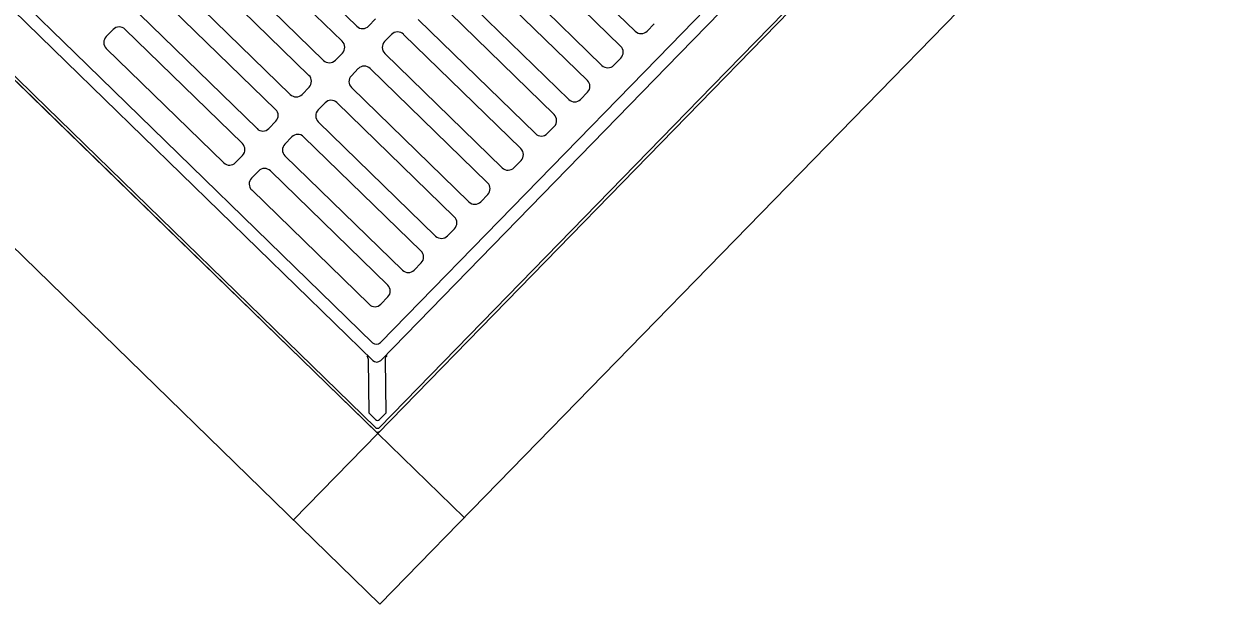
# Model space of a CAD drawing. Extents: x 2252703 to 2264864, y 13787568 to 13790989.
# Drawn here: x 2252926.431 to 2252931.395, y 13788666.669 to 13788669.074 of the extents above; entities that cross this region are included whole.
import ezdxf

# ---------------------------------------------------------------- set-up
doc = ezdxf.new("R2010")
doc.units = 0
doc.layers.add('D_DRAIN_MISC', color=7, linetype='Continuous')
doc.layers.add('D_INLET_1', color=7, linetype='Continuous')

msp = doc.modelspace()

# ---------------------------------------------------------------- linework, layer by layer
at = {"layer": 'D_DRAIN_MISC'}
for p, q in [((2252929.2919, 13788668.8084), (2252929.2919, 13788668.8084)), ((2252926.4637, 13788668.7713), (2252926.4637, 13788668.7713))]:
    msp.add_line(p, q, dxfattribs=at)
at = {"layer": 'D_INLET_1'}
for p, q in [((2252930.6875, 13788670.241), (2252927.8963, 13788667.3758)), ((2252931.3945, 13788670.2503), (2252927.9056, 13788666.6687)), ((2252929.1095, 13788668.9864), (2252930.3114, 13788670.2201)), ((2252929.1468, 13788668.9501), (2252930.3849, 13788670.221)), ((2252929.2834, 13788668.817), (2252930.6627, 13788670.2329)), ((2252927.9056, 13788666.6687), (2252924.324, 13788670.1576)), ((2252927.8963, 13788667.3758), (2252925.0311, 13788670.1669)), ((2252925.0314, 13788670.1672), (2252926.4639, 13788668.7719)), ((2252925.0561, 13788670.1594), (2252926.4719, 13788668.7801)), ((2252925.3341, 13788670.1549), (2252926.605, 13788668.9168)), ((2252925.4076, 13788670.1558), (2252926.6413, 13788668.954)), ((2252927.3232, 13788669.538), (2252927.8097, 13788669.0642)), ((2252928.4769, 13788669.5172), (2252928.9633, 13788669.0433)), ((2252927.2627, 13788669.4759), (2252927.7492, 13788669.0021)), ((2252928.4164, 13788669.4551), (2252928.9029, 13788668.9812)), ((2252927.1854, 13788669.3965), (2252927.6718, 13788668.9227)), ((2252928.3391, 13788669.3757), (2252928.8255, 13788668.9019)), ((2252927.1249, 13788669.3344), (2252927.6113, 13788668.8606)), ((2252928.2786, 13788669.3136), (2252928.765, 13788668.8398)), ((2252927.0475, 13788669.2551), (2252927.534, 13788668.7812)), ((2252928.2012, 13788669.2342), (2252928.6877, 13788668.7604)), ((2252926.987, 13788669.193), (2252927.4735, 13788668.7191)), ((2252928.1407, 13788669.1721), (2252928.6272, 13788668.6983)), ((2252926.9097, 13788669.1136), (2252927.3962, 13788668.6397)), ((2252926.8002, 13788669.0508), (2252926.7712, 13788669.0211)), ((2252926.8492, 13788669.0515), (2252927.3357, 13788668.5776)), ((2252927.8876, 13788669.0945), (2252927.8587, 13788669.0648)), ((2252928.0634, 13788669.0927), (2252928.5499, 13788668.6189)), ((2252929.0413, 13788669.0737), (2252929.0124, 13788669.044)), ((2252927.9539, 13788669.03), (2252927.9249, 13788669.0003)), ((2252928.0029, 13788669.0306), (2252928.4894, 13788668.5568)), ((2252926.6413, 13788668.954), (2252927.8751, 13788667.7522)), ((2252926.7719, 13788668.9721), (2252927.2583, 13788668.4982)), ((2252927.7498, 13788668.953), (2252927.7209, 13788668.9233)), ((2252927.9077, 13788667.7526), (2252929.1095, 13788668.9864)), ((2252927.9087, 13788667.6791), (2252929.1468, 13788668.9501)), ((2252927.9256, 13788668.9512), (2252928.412, 13788668.4774)), ((2252926.605, 13788668.9168), (2252927.876, 13788667.6787)), ((2252928.9035, 13788668.9322), (2252928.8746, 13788668.9025)), ((2252927.816, 13788668.8885), (2252927.7871, 13788668.8588)), ((2252927.8651, 13788668.8891), (2252928.3515, 13788668.4153)), ((2252927.612, 13788668.8115), (2252927.583, 13788668.7818)), ((2252927.7877, 13788668.8098), (2252928.2742, 13788668.3359)), ((2252927.9042, 13788667.4011), (2252929.2834, 13788668.817)), ((2252926.4639, 13788668.7719), (2252927.888, 13788667.3845)), ((2252926.4719, 13788668.7801), (2252927.8878, 13788667.4009)), ((2252928.7657, 13788668.7907), (2252928.7367, 13788668.761)), ((2252927.6782, 13788668.747), (2252927.6493, 13788668.7173)), ((2252927.7272, 13788668.7477), (2252928.2137, 13788668.2738)), ((2252927.4741, 13788668.6701), (2252927.4452, 13788668.6403)), ((2252927.6499, 13788668.6683), (2252928.1364, 13788668.1944)), ((2252927.5404, 13788668.6055), (2252927.5114, 13788668.5758)), ((2252927.5894, 13788668.6062), (2252928.0759, 13788668.1323)), ((2252928.6278, 13788668.6492), (2252928.5989, 13788668.6195)), ((2252927.3363, 13788668.5286), (2252927.3074, 13788668.4988)), ((2252927.5121, 13788668.5268), (2252927.9985, 13788668.0529)), ((2252928.49, 13788668.5077), (2252928.4611, 13788668.478)), ((2252927.4026, 13788668.464), (2252927.3736, 13788668.4343)), ((2252927.938, 13788667.9908), (2252927.4516, 13788668.4647)), ((2252927.3743, 13788668.3853), (2252927.8607, 13788667.9114)), ((2252928.3522, 13788668.3662), (2252928.3232, 13788668.3365)), ((2252928.2143, 13788668.2248), (2252928.1854, 13788668.195)), ((2252928.0765, 13788668.0833), (2252928.0476, 13788668.0536)), ((2252927.9097, 13788667.9121), (2252927.9387, 13788667.9418)), ((2252927.8606, 13788667.4597), (2252927.8576, 13788667.6819)), ((2252927.927, 13788667.6828), (2252927.9299, 13788667.4606)), ((2252927.9037, 13788667.4338), (2252927.9299, 13788667.4606)), ((2252927.8606, 13788667.4597), (2252927.8874, 13788667.4336)), ((2252927.8963, 13788667.3758), (2252927.5474, 13788667.0176)), ((2252927.8963, 13788667.3758), (2252928.2545, 13788667.0269))]:
    msp.add_line(p, q, dxfattribs=at)
for centre, radius, start, end in [((2252926.825, 13788669.0266), 0.0347, 45.7508, 135.7508), ((2252927.8339, 13788669.089), 0.0347, 225.7508, 315.7508), ((2252926.7961, 13788668.9969), 0.0347, 135.7508, 225.7508), ((2252927.725, 13788668.9772), 0.0347, 315.7508, 45.7508), ((2252927.9498, 13788668.9761), 0.0347, 135.7508, 225.7508), ((2252927.9787, 13788669.0058), 0.0347, 45.7508, 135.7508), ((2252928.9875, 13788669.0682), 0.0347, 225.7508, 315.7508), ((2252928.8787, 13788668.9564), 0.0347, 315.7508, 45.7508), ((2252927.696, 13788668.9475), 0.0347, 225.7508, 315.7508), ((2252928.8497, 13788668.9267), 0.0347, 225.7508, 315.7508), ((2252927.5871, 13788668.8357), 0.0347, 315.7508, 45.7508), ((2252927.8119, 13788668.8346), 0.0347, 135.7508, 225.7508), ((2252927.8409, 13788668.8643), 0.0347, 45.7508, 135.7508), ((2252928.7408, 13788668.8149), 0.0347, 315.7508, 45.7508), ((2252927.5582, 13788668.806), 0.0347, 225.7508, 315.7508), ((2252927.7031, 13788668.7228), 0.0347, 45.7508, 135.7508), ((2252928.7119, 13788668.7852), 0.0347, 225.7508, 315.7508), ((2252927.4493, 13788668.6942), 0.0347, 315.7508, 45.7508), ((2252927.6741, 13788668.6931), 0.0347, 135.7508, 225.7508), ((2252928.603, 13788668.6734), 0.0347, 315.7508, 45.7508), ((2252927.4204, 13788668.6645), 0.0347, 225.7508, 315.7508), ((2252927.5652, 13788668.5813), 0.0347, 45.7508, 135.7508), ((2252928.5741, 13788668.6437), 0.0347, 225.7508, 315.7508), ((2252927.3115, 13788668.5528), 0.0347, 315.7508, 45.7508), ((2252927.5363, 13788668.5516), 0.0347, 135.7508, 225.7508), ((2252928.4652, 13788668.5319), 0.0347, 315.7508, 45.7508), ((2252927.2825, 13788668.523), 0.0347, 225.7508, 315.7508), ((2252927.4274, 13788668.4398), 0.0347, 45.7508, 135.7508), ((2252928.4362, 13788668.5022), 0.0347, 225.7508, 315.7508), ((2252927.3984, 13788668.4101), 0.0347, 135.7508, 225.7508), ((2252928.3273, 13788668.3904), 0.0347, 315.7508, 45.7508), ((2252928.2984, 13788668.3607), 0.0347, 225.7508, 315.7508), ((2252928.1895, 13788668.249), 0.0347, 315.7508, 45.7508), ((2252928.1606, 13788668.2192), 0.0347, 225.7508, 315.7508), ((2252928.0517, 13788668.1075), 0.0347, 315.7508, 45.7508), ((2252928.0227, 13788668.0777), 0.0347, 225.7508, 315.7508), ((2252927.9138, 13788667.966), 0.0347, 315.7508, 45.7508), ((2252927.8849, 13788667.9363), 0.0347, 225.7508, 315.7508), ((2252927.8912, 13788667.7688), 0.0231, 225.7508, 315.7508), ((2252927.8345, 13788667.6816), 0.0231, 0.7508, 45.7508), ((2252927.8921, 13788667.6952), 0.0231, 225.7508, 315.7508), ((2252927.9501, 13788667.6831), 0.0231, 135.7508, 180.7508), ((2252927.8955, 13788667.4419), 0.0116, 225.7508, 315.7508), ((2252927.8959, 13788667.4092), 0.0116, 225.7508, 315.7508), ((2252927.8961, 13788667.3928), 0.0116, 225.7508, 315.7508)]:
    msp.add_arc(centre, radius, start, end, dxfattribs=at)

doc.saveas('drawing.dxf')
